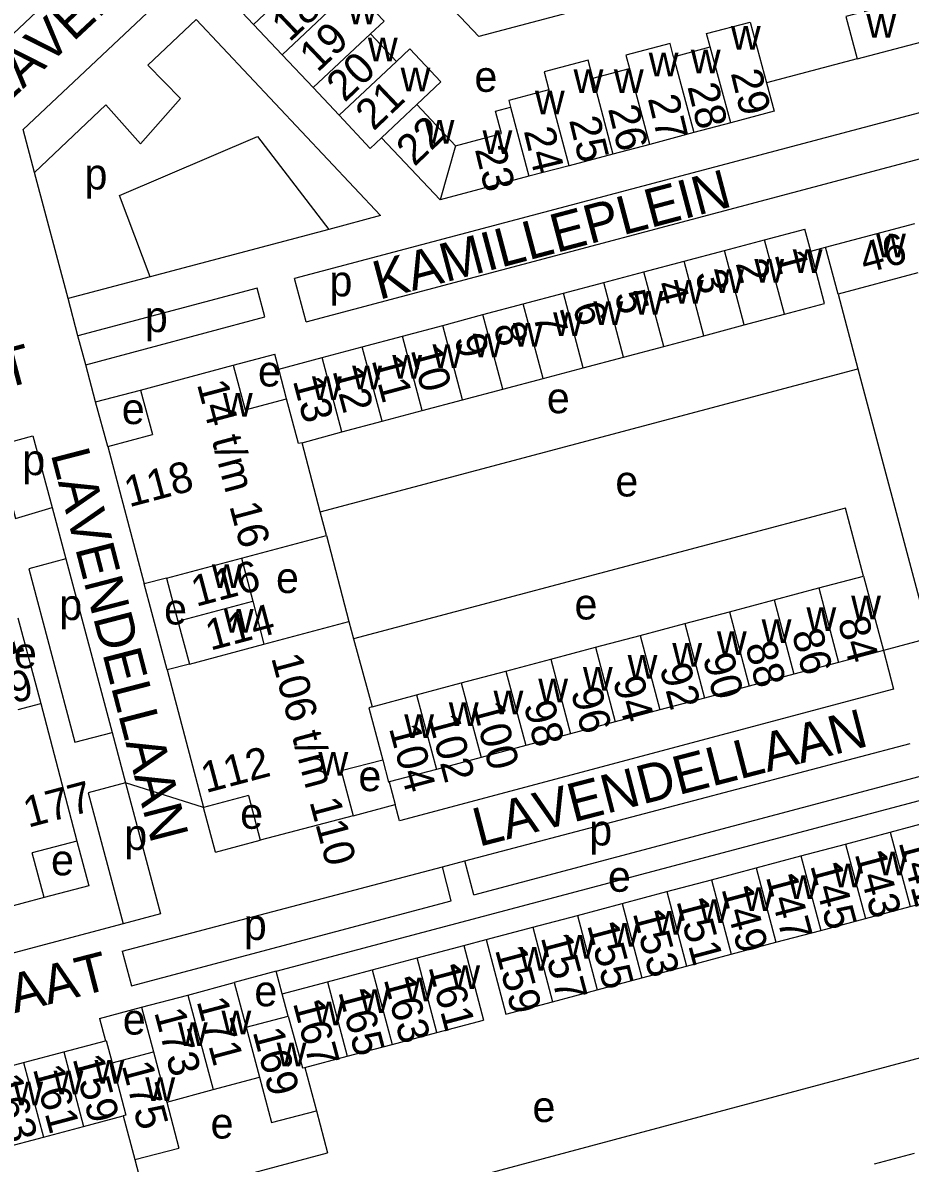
# Model space of a CAD drawing. Extents: x 161258 to 163262, y 380749 to 382054.
# Drawn here: x 162637.4 to 162752.5, y 381069.9 to 381217.9 of the extents above; entities that cross this region are included whole.
import ezdxf

# ---------------------------------------------------------------- set-up
doc = ezdxf.new("R2010")
doc.units = 0
for name, color, linetype in [('BLT_Basislijn', 7, 'Continuous'), ('BLT_Bebouwing', 7, 'Continuous'), ('BLT_Centroide', 7, 'Continuous'), ('BLT_Huisnummer', 7, 'Continuous'), ('BLT_Huisnummer_ tussenligend', 7, 'Continuous'), ('BLT_Huisnummer_reeks', 7, 'Continuous'), ('BLT_Onderverdeling_panden', 7, 'Continuous'), ('BLT_Straatnaam', 7, 'Continuous'), ('BLT_Vlakafsluiter', 7, 'Continuous')]:
    doc.layers.add(name, color=color, linetype=linetype)

msp = doc.modelspace()

# ---------------------------------------------------------------- linework, layer by layer
at = {"layer": 'BLT_Basislijn'}
for p, q in [((162682.41, 381231.14), (162696.59, 381216.08)), ((162729.95, 381224.96), (162696.59, 381216.08)), ((162659.9, 381218.28), (162653.66, 381212.37)), ((162683.84, 381192.85), (162659.9, 381218.28)), ((162745.67, 381213.18), (162733.91, 381210.07)), ((162653.66, 381212.37), (162657.9, 381208.03)), ((162763.14, 381208.7), (162672.67, 381184.71)), ((162648.21, 381207.21), (162638.94, 381198.45)), ((162648.21, 381207.21), (162652.68, 381202.17)), ((162652.68, 381202.17), (162657.9, 381208.03)), ((162674.17, 381179.07), (162764.62, 381203.12)), ((162643.3, 381182.1), (162638.94, 381198.45)), ((162683.84, 381192.85), (162677.14, 381191.07)), ((162677.14, 381191.07), (162653.96, 381184.92)), ((162739.64, 381188.25), (162741.56, 381188.76)), ((162653.96, 381184.92), (162643.3, 381182.1)), ((162667.84, 381183.43), (162644.58, 381177.27)), ((162668.83, 381179.7), (162667.84, 381183.43)), ((162674.17, 381179.07), (162672.67, 381184.71)), ((162644.58, 381177.27), (162643.3, 381182.1)), ((162743.19, 381182.65), (162745.76, 381172.96)), ((162645.59, 381173.49), (162668.83, 381179.7)), ((162645.59, 381173.49), (162644.58, 381177.27)), ((162664.74, 381173.44), (162670.11, 381174.88)), ((162670.63, 381172.93), (162670.11, 381174.88)), ((162646.86, 381168.71), (162645.59, 381173.49)), ((162676.01, 381154.43), (162745.76, 381172.96)), ((162745.76, 381172.96), (162754.17, 381141.34)), ((162646.86, 381168.71), (162652.71, 381170.22)), ((162648.45, 381162.9), (162646.86, 381168.71)), ((162676.82, 381151.35), (162679.72, 381140.17)), ((162656.15, 381133.9), (162653.18, 381145.06)), ((162636.79, 381140.68), (162639.75, 381129.54)), ((162755.06, 381138.01), (162749.07, 381136.42)), ((162670.31, 381094.8), (162760.46, 381118.75)), ((162684.96, 381119.38), (162685.73, 381116.43)), ((162662.43, 381110.26), (162660.89, 381116.07)), ((162680.28, 381114.99), (162685.73, 381116.43)), ((162644.46, 381111.7), (162646.01, 381105.91)), ((162662.43, 381110.26), (162668.23, 381111.8)), ((162691.86, 381108.36), (162694.76, 381109.12)), ((162646.01, 381105.91), (162640.2, 381104.37)), ((162694.63, 381098.14), (162697.53, 381098.91)), ((162670.31, 381094.8), (162664.86, 381093.35)), ((162671.09, 381091.88), (162670.31, 381094.8)), ((162627.77, 381049.89), (162784.1, 381091.68)), ((162647.37, 381088.68), (162652.83, 381090.15)), ((162647.37, 381088.68), (162648.14, 381085.78)), ((162675.51, 381076.69), (162676.97, 381071.24)), ((162653.36, 381064.96), (162676.97, 381071.24)), ((162651.98, 381070.39), (162653.36, 381064.96))]:
    msp.add_line(p, q, dxfattribs=at)
for points in [[(162638.94, 381198.45), (162637.46, 381204.03), (162679.81, 381243.91)], [(162630.15, 381210.83), (162648.15, 381227.77), (162646.78, 381229.23)], [(162667.35, 381217.67), (162663.54, 381221.72), (162667.17, 381225.14)], [(162653.96, 381184.92), (162649.97, 381195.46), (162667.86, 381203.13), (162677.14, 381191.07)], [(162633.98, 381163), (162638.75, 381164.26), (162641.23, 381154.97)], [(162633.98, 381163), (162636.48, 381153.57), (162641.23, 381154.97)], [(162641.23, 381154.97), (162643, 381148.32)], [(162746.5, 381146.09), (162744.17, 381154.88), (162680.33, 381137.95)], [(162643, 381148.32), (162638.21, 381147.02), (162644.18, 381124.54), (162649.01, 381125.8)], [(162643, 381148.32), (162649.01, 381125.8)], [(162749.07, 381136.42), (162750.4, 381131.42), (162686.29, 381114.34), (162685.73, 381116.43)], [(162649.01, 381125.8), (162650.75, 381119.27)], [(162694.76, 381109.12), (162752.56, 381124.37)], [(162695.92, 381104.71), (162753.7, 381120.06)], [(162650.75, 381119.27), (162645.92, 381117.96), (162650.43, 381100.95)], [(162650.75, 381119.27), (162655.29, 381102.24), (162650.43, 381100.95)], [(162650.32, 381097.4), (162691.86, 381108.36)], [(162693.02, 381103.94), (162691.86, 381108.36)], [(162695.92, 381104.71), (162694.76, 381109.12)], [(162650.32, 381097.4), (162651.51, 381092.9), (162693.02, 381103.94)], [(162650.43, 381100.95), (162588.5, 381084.5)]]:
    msp.add_lwpolyline(points, dxfattribs=at)
at = {"layer": 'BLT_Bebouwing'}
for p, q in [((162667.35, 381217.67), (162671.01, 381221.1)), ((162667.35, 381217.67), (162671.06, 381213.72)), ((162731.81, 381217.97), (162733.91, 381210.07)), ((162682.54, 381216.43), (162685.9, 381212.86)), ((162721.85, 381213.47), (162726.59, 381214.73)), ((162675.08, 381209.46), (162671.06, 381213.72)), ((162711.39, 381210.69), (162716.14, 381211.95)), ((162733.91, 381210.07), (162734.89, 381206.39)), ((162678.45, 381205.87), (162675.08, 381209.46)), ((162688.53, 381207.25), (162693.57, 381201.91)), ((162682.51, 381201.56), (162678.45, 381205.87)), ((162734.89, 381206.39), (162729.27, 381204.89)), ((162729.27, 381204.89), (162724.47, 381203.62)), ((162683.97, 381202.95), (162682.51, 381201.56)), ((162691.57, 381194.88), (162683.97, 381202.95)), ((162724.47, 381203.62), (162718.76, 381202.1)), ((162718.76, 381202.1), (162713.99, 381200.84)), ((162713.99, 381200.84), (162708.31, 381199.33)), ((162708.31, 381199.33), (162703.09, 381197.95)), ((162703.09, 381197.95), (162691.57, 381194.88)), ((162733.66, 381189.71), (162738.88, 381191.1)), ((162739.64, 381188.25), (162738.88, 381191.1)), ((162741.56, 381188.76), (162753.16, 381191.85)), ((162728.44, 381188.32), (162733.66, 381189.71)), ((162723.22, 381186.94), (162728.44, 381188.32)), ((162741.45, 381181.43), (162739.64, 381188.25)), ((162743.19, 381182.65), (162741.56, 381188.76)), ((162718, 381185.55), (162723.22, 381186.94)), ((162712.79, 381184.16), (162718, 381185.55)), ((162753.52, 381185.41), (162743.19, 381182.65)), ((162707.57, 381182.77), (162712.79, 381184.16)), ((162702.35, 381181.39), (162707.57, 381182.77)), ((162697.13, 381180), (162702.35, 381181.39)), ((162736.23, 381180.05), (162741.45, 381181.43)), ((162691.91, 381178.61), (162697.13, 381180)), ((162731.01, 381178.66), (162736.23, 381180.05)), ((162686.69, 381177.22), (162691.91, 381178.61)), ((162725.79, 381177.27), (162731.01, 381178.66)), ((162681.47, 381175.84), (162686.69, 381177.22)), ((162720.57, 381175.88), (162725.79, 381177.27)), ((162670.63, 381172.93), (162676.25, 381174.45)), ((162676.25, 381174.45), (162681.47, 381175.84)), ((162710.14, 381173.11), (162715.35, 381174.5)), ((162715.35, 381174.5), (162720.57, 381175.88)), ((162652.71, 381170.22), (162664.74, 381173.44)), ((162664.74, 381173.44), (162666.29, 381167.64)), ((162704.92, 381171.72), (162710.14, 381173.11)), ((162671.65, 381169.07), (162670.63, 381172.93)), ((162699.7, 381170.33), (162704.92, 381171.72)), ((162652.71, 381170.22), (162654.25, 381164.44)), ((162694.48, 381168.95), (162699.7, 381170.33)), ((162666.29, 381167.64), (162671.65, 381169.07)), ((162689.26, 381167.56), (162694.48, 381168.95)), ((162684.04, 381166.17), (162689.26, 381167.56)), ((162678.82, 381164.78), (162684.04, 381166.17)), ((162648.45, 381162.9), (162654.25, 381164.44)), ((162673.66, 381163.39), (162678.82, 381164.78)), ((162648.45, 381162.9), (162653.18, 381145.06)), ((162676.01, 381154.43), (162673.66, 381163.39)), ((162676.82, 381151.35), (162676.01, 381154.43)), ((162665.8, 381148.42), (162676.82, 381151.35)), ((162665.8, 381148.42), (162667.26, 381142.83)), ((162656.08, 381145.83), (162653.18, 381145.06)), ((162656.08, 381145.83), (162657.56, 381140.25)), ((162740.7, 381144.54), (162746.5, 381146.09)), ((162746.5, 381146.09), (162749.07, 381136.42)), ((162734.9, 381143), (162740.7, 381144.54)), ((162667.26, 381142.83), (162668.72, 381137.26)), ((162729.11, 381141.46), (162734.9, 381143)), ((162723.31, 381139.92), (162729.11, 381141.46)), ((162657.56, 381140.25), (162659.05, 381134.67)), ((162668.72, 381137.26), (162679.72, 381140.17)), ((162679.72, 381140.17), (162680.33, 381137.95)), ((162717.51, 381138.38), (162723.31, 381139.92)), ((162680.33, 381137.95), (162682.74, 381129.11)), ((162711.71, 381136.84), (162717.51, 381138.38)), ((162705.91, 381135.29), (162711.71, 381136.84)), ((162749.07, 381136.42), (162743.27, 381134.88)), ((162659.05, 381134.67), (162656.15, 381133.9)), ((162700.11, 381133.75), (162705.91, 381135.29)), ((162743.27, 381134.88), (162737.47, 381133.34)), ((162656.15, 381133.9), (162660.89, 381116.07)), ((162694.31, 381132.21), (162700.11, 381133.75)), ((162737.47, 381133.34), (162731.67, 381131.8)), ((162688.52, 381130.67), (162694.31, 381132.21)), ((162731.67, 381131.8), (162725.88, 381130.25)), ((162682.74, 381129.11), (162688.52, 381130.67)), ((162725.88, 381130.25), (162720.08, 381128.71)), ((162636.83, 381128.77), (162639.75, 381129.54)), ((162639.75, 381129.54), (162644.46, 381111.7)), ((162720.08, 381128.71), (162714.28, 381127.17)), ((162714.28, 381127.17), (162708.48, 381125.63)), ((162708.48, 381125.63), (162702.68, 381124.09)), ((162702.68, 381124.09), (162696.88, 381122.55)), ((162684.12, 381122.21), (162678.75, 381120.79)), ((162696.88, 381122.55), (162691.08, 381121)), ((162678.75, 381120.79), (162680.28, 381114.99)), ((162691.08, 381121), (162684.96, 381119.38)), ((162666.69, 381117.61), (162660.89, 381116.07)), ((162666.69, 381117.61), (162668.23, 381111.8)), ((162680.28, 381114.99), (162668.23, 381111.8)), ((162749.96, 381112.85), (162755.76, 381114.39)), ((162744.17, 381111.31), (162749.96, 381112.85)), ((162644.46, 381111.7), (162638.66, 381110.16)), ((162738.37, 381109.77), (162744.17, 381111.31)), ((162640.2, 381104.37), (162638.66, 381110.16)), ((162732.57, 381108.23), (162738.37, 381109.77)), ((162726.77, 381106.68), (162732.57, 381108.23)), ((162720.97, 381105.14), (162726.77, 381106.68)), ((162715.17, 381103.6), (162720.97, 381105.14)), ((162640.2, 381104.37), (162634.38, 381102.82)), ((162709.37, 381102.06), (162715.17, 381103.6)), ((162752.53, 381103.19), (162758.33, 381104.73)), ((162703.58, 381100.52), (162709.37, 381102.06)), ((162746.74, 381101.65), (162752.53, 381103.19)), ((162697.53, 381098.91), (162703.58, 381100.52)), ((162740.94, 381100.1), (162746.74, 381101.65)), ((162735.14, 381098.56), (162740.94, 381100.1)), ((162688.58, 381096.53), (162694.63, 381098.14)), ((162694.63, 381098.14), (162697.2, 381088.48)), ((162697.53, 381098.91), (162700.1, 381089.25)), ((162729.34, 381097.02), (162735.14, 381098.56)), ((162682.77, 381094.99), (162688.58, 381096.53)), ((162723.54, 381095.48), (162729.34, 381097.02)), ((162676.95, 381093.44), (162682.77, 381094.99)), ((162717.74, 381093.94), (162723.54, 381095.48)), ((162664.86, 381093.35), (162666.4, 381087.54)), ((162671.09, 381091.88), (162676.95, 381093.44)), ((162711.94, 381092.4), (162717.74, 381093.94)), ((162671.86, 381088.99), (162671.09, 381091.88)), ((162706.15, 381090.85), (162711.94, 381092.4)), ((162652.83, 381090.15), (162654.37, 381084.35)), ((162700.1, 381089.25), (162706.15, 381090.85)), ((162691.15, 381086.87), (162697.2, 381088.48)), ((162642.75, 381084.35), (162648.14, 381085.78)), ((162685.34, 381085.32), (162691.15, 381086.87)), ((162637.53, 381082.96), (162642.75, 381084.35)), ((162679.52, 381083.78), (162685.34, 381085.32)), ((162632.31, 381081.57), (162637.53, 381082.96)), ((162674, 381082.33), (162679.52, 381083.78)), ((162674, 381082.33), (162675.51, 381076.69)), ((162668.12, 381081.08), (162669.7, 381075.17)), ((162656.1, 381077.84), (162657.69, 381071.87)), ((162645.32, 381074.68), (162650.44, 381076.04)), ((162650.44, 381076.04), (162651.98, 381070.39)), ((162640.1, 381073.29), (162645.32, 381074.68)), ((162634.88, 381071.91), (162640.1, 381073.29))]:
    msp.add_line(p, q, dxfattribs=at)
for points in [[(162678.5, 381220.73), (162680.24, 381222.37), (162684.29, 381218.07), (162682.54, 381216.43)], [(162745.67, 381213.18), (162758.98, 381216.7), (162757.52, 381222.2)], [(162747.7, 381219.6), (162744.22, 381218.68), (162745.67, 381213.18)], [(162726.59, 381214.73), (162726.11, 381216.46), (162731.81, 381217.97)], [(162685.9, 381212.86), (162687.65, 381214.51), (162691.68, 381210.21), (162688.53, 381207.25)], [(162721.85, 381213.47), (162721.39, 381215.2), (162715.68, 381213.68), (162716.14, 381211.95)], [(162711.39, 381210.69), (162710.78, 381213), (162705.08, 381211.49), (162705.69, 381209.18)], [(162705.69, 381209.18), (162700.48, 381207.79), (162700.7, 381206.93)], [(162693.57, 381201.91), (162699.52, 381203.5), (162698.75, 381206.41), (162700.7, 381206.93)], [(162684.12, 381122.21), (162684.87, 381119.35), (162684.96, 381119.38)], [(162658.83, 381091.72), (162664.86, 381093.35)], [(162652.83, 381090.15), (162658.83, 381091.72)], [(162666.4, 381087.54), (162671.86, 381088.99)], [(162648.14, 381085.78), (162648.25, 381085.82), (162649.01, 381082.92)], [(162649.01, 381082.92), (162654.37, 381084.35)], [(162662.11, 381079.46), (162668.12, 381081.08)], [(162656.1, 381077.84), (162662.11, 381079.46)], [(162669.7, 381075.17), (162675.51, 381076.69)], [(162651.98, 381070.39), (162657.69, 381071.87)], [(162753.07, 381071.17), (162747.88, 381069.78)]]:
    msp.add_lwpolyline(points, dxfattribs=at)
at = {"layer": 'BLT_Onderverdeling_panden'}
for p, q in [((162671.06, 381213.72), (162678.5, 381220.73)), ((162682.54, 381216.43), (162675.08, 381209.46)), ((162729.27, 381204.89), (162726.59, 381214.73)), ((162721.85, 381213.47), (162724.47, 381203.62)), ((162678.45, 381205.87), (162685.9, 381212.86)), ((162718.76, 381202.1), (162716.14, 381211.95)), ((162711.39, 381210.69), (162713.99, 381200.84)), ((162708.31, 381199.33), (162705.69, 381209.18)), ((162688.53, 381207.25), (162683.97, 381202.95)), ((162700.7, 381206.93), (162703.09, 381197.95)), ((162693.57, 381201.91), (162691.57, 381194.88)), ((162736.23, 381180.05), (162733.66, 381189.71)), ((162731.01, 381178.66), (162728.44, 381188.32)), ((162725.79, 381177.27), (162723.22, 381186.94)), ((162720.57, 381175.88), (162718, 381185.55)), ((162715.35, 381174.5), (162712.79, 381184.16)), ((162710.14, 381173.11), (162707.57, 381182.77)), ((162704.92, 381171.72), (162702.35, 381181.39)), ((162699.7, 381170.33), (162697.13, 381180)), ((162694.48, 381168.95), (162691.91, 381178.61)), ((162689.26, 381167.56), (162686.69, 381177.22)), ((162678.82, 381164.78), (162676.25, 381174.45)), ((162684.04, 381166.17), (162681.47, 381175.84)), ((162656.08, 381145.83), (162665.8, 381148.42)), ((162740.7, 381144.54), (162743.27, 381134.88)), ((162657.56, 381140.25), (162667.26, 381142.83)), ((162734.9, 381143), (162737.47, 381133.34)), ((162729.11, 381141.46), (162731.67, 381131.8)), ((162723.31, 381139.92), (162725.88, 381130.25)), ((162717.51, 381138.38), (162720.08, 381128.71)), ((162659.05, 381134.67), (162668.72, 381137.26)), ((162711.71, 381136.84), (162714.28, 381127.17)), ((162705.91, 381135.29), (162708.48, 381125.63)), ((162700.11, 381133.75), (162702.68, 381124.09)), ((162694.31, 381132.21), (162696.88, 381122.55)), ((162688.52, 381130.67), (162691.08, 381121)), ((162691.15, 381086.87), (162688.58, 381096.53)), ((162682.77, 381094.99), (162685.34, 381085.32)), ((162676.95, 381093.44), (162679.52, 381083.78)), ((162658.83, 381091.72), (162662.11, 381079.46)), ((162666.4, 381087.54), (162668.12, 381081.08)), ((162642.75, 381084.35), (162645.32, 381074.68)), ((162654.37, 381084.35), (162656.1, 381077.84)), ((162637.53, 381082.96), (162640.1, 381073.29))]:
    msp.add_line(p, q, dxfattribs=at)
for points in [[(162673.66, 381163.39), (162673.19, 381163.27), (162671.65, 381169.07)], [(162682.74, 381129.11), (162682.31, 381129), (162684.12, 381122.21)], [(162749.96, 381112.85), (162752.53, 381103.19)], [(162744.17, 381111.31), (162746.74, 381101.65)], [(162738.37, 381109.77), (162740.94, 381100.1)], [(162732.57, 381108.23), (162735.14, 381098.56)], [(162726.77, 381106.68), (162729.34, 381097.02)], [(162720.97, 381105.14), (162723.54, 381095.48)], [(162715.17, 381103.6), (162717.74, 381093.94)], [(162709.37, 381102.06), (162711.94, 381092.4)], [(162703.58, 381100.52), (162706.15, 381090.85)], [(162671.86, 381088.99), (162673.7, 381082.26), (162674, 381082.33)], [(162649.01, 381082.92), (162650.81, 381076.13), (162650.44, 381076.04)]]:
    msp.add_lwpolyline(points, dxfattribs=at)
at = {"layer": 'BLT_Vlakafsluiter'}
msp.add_line((162660.89, 381116.07), (162650.75, 381119.27), dxfattribs=at)

# ---------------------------------------------------------------- texts
at = {"layer": 'BLT_Centroide'}
for s, p in [('w', (162679.57, 381217.68)), ('w', (162746.86, 381215.94)), ('w', (162729.29, 381214.4)), ('w', (162682.2, 381212.87)), ('w', (162724.09, 381211.32)), ('w', (162718.63, 381210.91)), ('w', (162686.44, 381208.98)), ('e', (162696.02, 381208.91)), ('w', (162708.88, 381208.74)), ('w', (162714.11, 381208.74)), ('w', (162703.87, 381206.01)), ('w', (162689.56, 381202.2)), ('w', (162697.07, 381200.85)), ('p', (162645.43, 381196.25)), ('w', (162748.12, 381187.44)), ('w', (162737.31, 381185.42)), ('w', (162732.33, 381184.17)), ('p', (162677.21, 381182.38)), ('w', (162727.11, 381182.8)), ('w', (162721.89, 381181.42)), ('w', (162716.67, 381180.02)), ('p', (162653.26, 381177.74)), ('w', (162711.45, 381178.64)), ('w', (162701.02, 381175.86)), ('w', (162706.23, 381177.23)), ('w', (162695.8, 381174.48)), ('w', (162690.58, 381173.08)), ('w', (162685.36, 381171.7)), ('e', (162667.94, 381170.68)), ('w', (162680.16, 381170.3)), ('w', (162674.94, 381168.92)), ('e', (162705.41, 381167.21)), ('e', (162650.27, 381165.8)), ('w', (162663.39, 381166.77)), ('p', (162637.36, 381159.18)), ('e', (162714.3, 381156.41)), ('w', (162661.96, 381144.53)), ('e', (162670.28, 381143.88)), ('p', (162642.16, 381140.38)), ('e', (162709, 381140.45)), ('w', (162744.89, 381140.48)), ('e', (162655.76, 381139.8)), ('w', (162739.09, 381138.95)), ('w', (162663.51, 381138.75)), ('w', (162733.28, 381137.39)), ('w', (162727.48, 381135.86)), ('e', (162636.28, 381134.13)), ('w', (162721.69, 381134.33)), ('w', (162715.89, 381132.77)), ('w', (162710.09, 381131.23)), ('w', (162704.3, 381129.7)), ('w', (162698.5, 381128.14)), ('w', (162692.7, 381126.61)), ('w', (162686.91, 381125.08)), ('w', (162675.78, 381120.17)), ('e', (162680.97, 381118.17)), ('e', (162665.63, 381113.29)), ('p', (162710.91, 381111.13)), ('p', (162650.59, 381110.55)), ('e', (162641.09, 381107.25)), ('w', (162748.34, 381107.25)), ('e', (162713.34, 381105.12)), ('w', (162742.55, 381105.7)), ('w', (162736.75, 381104.17)), ('w', (162730.95, 381102.62)), ('w', (162725.16, 381101.08)), ('p', (162666.1, 381098.87)), ('w', (162719.36, 381099.55)), ('w', (162713.56, 381098)), ('w', (162707.77, 381096.45)), ('w', (162701.84, 381094.89)), ('w', (162692.89, 381092.52)), ('e', (162667.47, 381090.26)), ('w', (162686.95, 381090.92)), ('w', (162681.14, 381089.39)), ('w', (162675.22, 381087.8)), ('e', (162650.4, 381086.59)), ('w', (162663.2, 381086.62)), ('w', (162657.55, 381085.12)), ('w', (162670.36, 381082.48)), ('w', (162646.73, 381080.23)), ('w', (162641.42, 381078.83)), ('w', (162636.2, 381077.42)), ('w', (162653.33, 381077.95)), ('e', (162703.55, 381075.24)), ('e', (162661.79, 381073.1))]:
    msp.add_text(s, height=4, dxfattribs=at).set_placement(p)
at = {"layer": 'BLT_Huisnummer'}
for s, rotation, p in [('18', 43.6052, (162672.04, 381215.27)), ('20', 43.6052, (162679.17, 381207.45)), ('29', 283.6052, (162729.25, 381211.36)), ('27', 283.6052, (162718.49, 381208.07)), ('22', 43.6052, (162688.23, 381199.13)), ('25', 283.6052, (162708.28, 381205.25)), ('23', 283.6052, (162696.06, 381201.47)), ('46', 14.889, (162746.64, 381185.32)), ('1', 284.889, (162734.92, 381187.83)), ('3', 284.889, (162724.61, 381185.28)), ('5', 284.889, (162714.15, 381182.64)), ('7', 284.889, (162703.6, 381179.88)), ('9', 284.889, (162693.37, 381176.97)), ('11', 284.889, (162682.66, 381174.11)), ('13', 284.889, (162672.44, 381171.44)), ('116', 14.889, (162659.9, 381142.08)), ('114', 14.889, (162661.76, 381136.39)), ('84', 284.8887, (162743.12, 381140.3)), ('181', 14.8882, (162629.23, 381134.12)), ('88', 284.8887, (162731.12, 381137.08)), ('92', 284.8887, (162720.02, 381134.21)), ('179', 14.8882, (162630.43, 381128)), ('96', 284.8887, (162708.5, 381131.1)), ('100', 284.8887, (162695.75, 381129.26)), ('104', 284.8887, (162684.91, 381126.36)), ('143', 284.889, (162745.33, 381110.05)), ('147', 284.889, (162733.8, 381107.07)), ('151', 284.889, (162722.2, 381103.93)), ('155', 284.889, (162710.62, 381100.8)), ('159', 284.889, (162698.67, 381097.61)), ('161', 284.889, (162690.03, 381095.38)), ('171', 284.8886, (162659.96, 381090.93)), ('167', 284.8886, (162672.45, 381090.7)), ('173', 284.8886, (162654.45, 381089.51)), ('169', 284.8886, (162667.23, 381086.97)), ('159', 284.8886, (162643.87, 381083.48)), ('175', 284.8886, (162650.24, 381082.6)), ('163', 284.8886, (162633.27, 381080.93))]:
    msp.add_text(s, height=4, rotation=rotation, dxfattribs=at).set_placement(p)
at = {"layer": 'BLT_Huisnummer_ tussenligend'}
for s, rotation, p in [('19', 43.6052, (162675.66, 381211.32)), ('21', 43.6052, (162682.93, 381203.74)), ('28', 283.6052, (162723.63, 381209.6)), ('26', 283.6052, (162713.33, 381206.73)), ('24', 283.6052, (162702.4, 381203.86)), ('2', 284.889, (162729.88, 381186.68)), ('4', 284.889, (162719.35, 381183.91)), ('6', 284.889, (162708.73, 381181.14)), ('8', 284.889, (162698.46, 381178.49)), ('10', 284.889, (162687.73, 381175.45)), ('12', 284.889, (162677.58, 381172.74)), ('86', 284.8887, (162737.16, 381138.71)), ('90', 284.8887, (162725.61, 381135.55)), ('94', 284.8887, (162713.95, 381132.57)), ('98', 284.8887, (162702.38, 381129.38)), ('102', 284.8887, (162689.99, 381127.65)), ('141', 284.889, (162751.03, 381111.53)), ('145', 284.889, (162739.56, 381108.54)), ('149', 284.889, (162728.04, 381105.51)), ('153', 284.889, (162716.54, 381102.36)), ('157', 284.889, (162704.6, 381099.21)), ('163', 284.8886, (162684.23, 381093.77)), ('165', 284.8886, (162678.34, 381092.14)), ('161', 284.8886, (162638.72, 381082.15))]:
    msp.add_text(s, height=4, rotation=rotation, dxfattribs=at).set_placement(p)
at = {"layer": 'BLT_Huisnummer_reeks'}
for s, rotation, p in [('14 t/m 16', 284.889, (162660, 381171)), ('118', 14.889, (162651.22, 381154.99)), ('106 t/m 110', 284.889, (162669.63, 381135.5)), ('112', 14.8852, (162661.17, 381117.91)), ('177', 14.8903, (162638.12, 381113.42))]:
    msp.add_text(s, height=4, rotation=rotation, dxfattribs=at).set_placement(p)
at = {"layer": 'BLT_Straatnaam'}
for s, height, rotation, p in [('LAVENDELLAAN', 4.9999, 43.0476, (162634.73, 381206.7)), ('KAMILLEPLEIN', 5, 14.8317, (162683.65, 381181.91)), ('THIJMSTRAAT', 5, 14.8317, (162594.47, 381159.64)), ('LAVENDELLAAN', 5, 284.5215, (162641.03, 381161.94)), ('LAVENDELLAAN', 5, 14.5215, (162696.6, 381110.94)), ('KALMOESSTRAAT', 5, 14.4075, (162592.11, 381077.98))]:
    msp.add_text(s, height=height, rotation=rotation, dxfattribs=at).set_placement(p)

doc.saveas('drawing.dxf')
